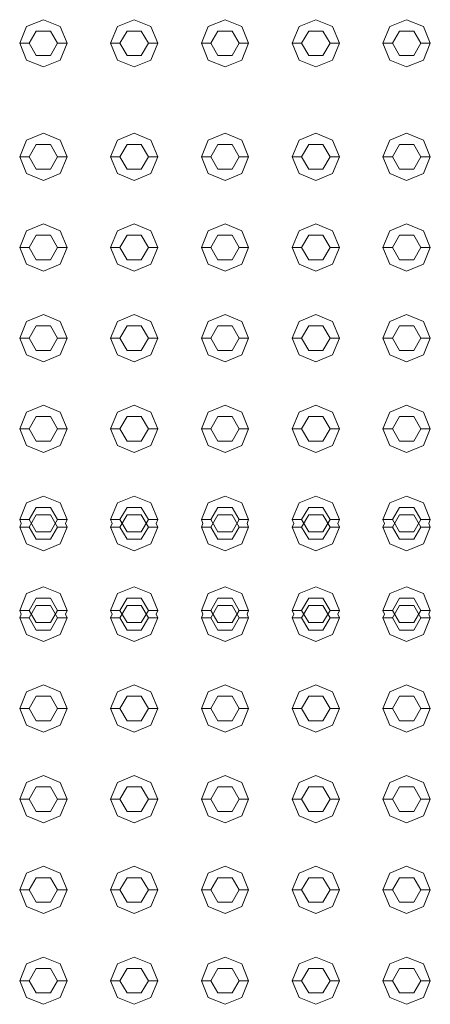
# Model space of a CAD drawing. Header units: millimetres. Extents: x -261 to 187, y -214 to 106.
# Tile 1032 of 1056: x -186.687 to -186.47, y 3.921 to 4.443. Entities that reach past the tile are written whole.
import ezdxf

# ---------------------------------------------------------------- set-up
doc = ezdxf.new("R2010")
doc.units = ezdxf.units.MM
doc.header["$LTSCALE"] = 0.005
doc.header["$MEASUREMENT"] = 0
doc.layers.add('IFC-Elemento construtivo genérico-Contorno', color=9, linetype='Continuous', lineweight=5)

msp = doc.modelspace()

# ---------------------------------------------------------------- linework, layer by layer
at = {"layer": 'IFC-Elemento construtivo genérico-Contorno', "lineweight": 5}
for p, q in [((-186.68337, 4.43904), (-186.67452, 4.44271)), ((-186.67452, 4.44271), (-186.66566, 4.43904)), ((-186.63528, 4.43904), (-186.62642, 4.44271)), ((-186.62642, 4.44271), (-186.61757, 4.43904)), ((-186.58719, 4.43904), (-186.57833, 4.44271)), ((-186.57833, 4.44271), (-186.56948, 4.43904)), ((-186.5391, 4.43904), (-186.53024, 4.44271)), ((-186.53024, 4.44271), (-186.52139, 4.43904)), ((-186.491, 4.43904), (-186.48215, 4.44271)), ((-186.48215, 4.44271), (-186.47329, 4.43904)), ((-186.68704, 4.43018), (-186.68337, 4.43904)), ((-186.68203, 4.43018), (-186.67827, 4.43669)), ((-186.67827, 4.43669), (-186.67076, 4.43669)), ((-186.67076, 4.43669), (-186.667, 4.43018)), ((-186.66566, 4.43904), (-186.66199, 4.43018)), ((-186.63895, 4.43018), (-186.63528, 4.43904)), ((-186.63394, 4.43018), (-186.63018, 4.43669)), ((-186.63018, 4.43669), (-186.62267, 4.43669)), ((-186.62267, 4.43669), (-186.61891, 4.43018)), ((-186.61757, 4.43904), (-186.6139, 4.43018)), ((-186.59086, 4.43018), (-186.58719, 4.43904)), ((-186.58585, 4.43018), (-186.58209, 4.43669)), ((-186.58209, 4.43669), (-186.57457, 4.43669)), ((-186.57457, 4.43669), (-186.57082, 4.43018)), ((-186.56948, 4.43904), (-186.56581, 4.43018)), ((-186.54277, 4.43018), (-186.5391, 4.43904)), ((-186.53776, 4.43018), (-186.534, 4.43669)), ((-186.534, 4.43669), (-186.52649, 4.43669)), ((-186.52649, 4.43669), (-186.52273, 4.43018)), ((-186.52139, 4.43904), (-186.51772, 4.43018)), ((-186.49467, 4.43018), (-186.491, 4.43904)), ((-186.48966, 4.43018), (-186.48591, 4.43669)), ((-186.48591, 4.43669), (-186.47839, 4.43669)), ((-186.47839, 4.43669), (-186.47464, 4.43018)), ((-186.47329, 4.43904), (-186.46963, 4.43018)), ((-186.68704, 4.43018), (-186.68203, 4.43018)), ((-186.68704, 4.43018), (-186.68337, 4.42133)), ((-186.68203, 4.43018), (-186.67827, 4.42368)), ((-186.67076, 4.42368), (-186.667, 4.43018)), ((-186.667, 4.43018), (-186.66199, 4.43018)), ((-186.66566, 4.42133), (-186.66199, 4.43018)), ((-186.63895, 4.43018), (-186.63394, 4.43018)), ((-186.63895, 4.43018), (-186.63528, 4.42133)), ((-186.63394, 4.43018), (-186.63018, 4.42368)), ((-186.62267, 4.42368), (-186.61891, 4.43018)), ((-186.61891, 4.43018), (-186.6139, 4.43018)), ((-186.61757, 4.42133), (-186.6139, 4.43018)), ((-186.59086, 4.43018), (-186.58585, 4.43018)), ((-186.59086, 4.43018), (-186.58719, 4.42133)), ((-186.58585, 4.43018), (-186.58209, 4.42368)), ((-186.57457, 4.42368), (-186.57082, 4.43018)), ((-186.57082, 4.43018), (-186.56581, 4.43018)), ((-186.56948, 4.42133), (-186.56581, 4.43018)), ((-186.54277, 4.43018), (-186.53776, 4.43018)), ((-186.54277, 4.43018), (-186.5391, 4.42133)), ((-186.53776, 4.43018), (-186.534, 4.42368)), ((-186.52649, 4.42368), (-186.52273, 4.43018)), ((-186.52273, 4.43018), (-186.51772, 4.43018)), ((-186.52139, 4.42133), (-186.51772, 4.43018)), ((-186.49467, 4.43018), (-186.48966, 4.43018)), ((-186.49467, 4.43018), (-186.491, 4.42133)), ((-186.48966, 4.43018), (-186.48591, 4.42368)), ((-186.47839, 4.42368), (-186.47464, 4.43018)), ((-186.47464, 4.43018), (-186.46963, 4.43018)), ((-186.47329, 4.42133), (-186.46963, 4.43018)), ((-186.68337, 4.42133), (-186.67452, 4.41766)), ((-186.67827, 4.42368), (-186.67076, 4.42368)), ((-186.67452, 4.41766), (-186.66566, 4.42133)), ((-186.63528, 4.42133), (-186.62642, 4.41766)), ((-186.63018, 4.42368), (-186.62267, 4.42368)), ((-186.62642, 4.41766), (-186.61757, 4.42133)), ((-186.58719, 4.42133), (-186.57833, 4.41766)), ((-186.58209, 4.42368), (-186.57457, 4.42368)), ((-186.57833, 4.41766), (-186.56948, 4.42133)), ((-186.5391, 4.42133), (-186.53024, 4.41766)), ((-186.534, 4.42368), (-186.52649, 4.42368)), ((-186.53024, 4.41766), (-186.52139, 4.42133)), ((-186.491, 4.42133), (-186.48215, 4.41766)), ((-186.48591, 4.42368), (-186.47839, 4.42368)), ((-186.48215, 4.41766), (-186.47329, 4.42133)), ((-186.68704, 4.37007), (-186.68337, 4.37892)), ((-186.68337, 4.37892), (-186.67452, 4.38259)), ((-186.67452, 4.38259), (-186.66566, 4.37892)), ((-186.66566, 4.37892), (-186.66199, 4.37007)), ((-186.63895, 4.37007), (-186.63528, 4.37892)), ((-186.63528, 4.37892), (-186.62642, 4.38259)), ((-186.62642, 4.38259), (-186.61757, 4.37892)), ((-186.61757, 4.37892), (-186.6139, 4.37007)), ((-186.59086, 4.37007), (-186.58719, 4.37892)), ((-186.58719, 4.37892), (-186.57833, 4.38259)), ((-186.57833, 4.38259), (-186.56948, 4.37892)), ((-186.56948, 4.37892), (-186.56581, 4.37007)), ((-186.54277, 4.37007), (-186.5391, 4.37892)), ((-186.5391, 4.37892), (-186.53024, 4.38259)), ((-186.53024, 4.38259), (-186.52139, 4.37892)), ((-186.52139, 4.37892), (-186.51772, 4.37007)), ((-186.49467, 4.37007), (-186.491, 4.37892)), ((-186.491, 4.37892), (-186.48215, 4.38259)), ((-186.48215, 4.38259), (-186.47329, 4.37892)), ((-186.47329, 4.37892), (-186.46963, 4.37007)), ((-186.68203, 4.37007), (-186.67827, 4.37658)), ((-186.67827, 4.37658), (-186.67076, 4.37658)), ((-186.67076, 4.37658), (-186.667, 4.37007)), ((-186.63394, 4.37007), (-186.63018, 4.37658)), ((-186.63018, 4.37658), (-186.62267, 4.37658)), ((-186.62267, 4.37658), (-186.61891, 4.37007)), ((-186.58585, 4.37007), (-186.58209, 4.37658)), ((-186.58209, 4.37658), (-186.57457, 4.37658)), ((-186.57457, 4.37658), (-186.57082, 4.37007)), ((-186.53776, 4.37007), (-186.534, 4.37658)), ((-186.534, 4.37658), (-186.52649, 4.37658)), ((-186.52649, 4.37658), (-186.52273, 4.37007)), ((-186.48966, 4.37007), (-186.48591, 4.37658)), ((-186.48591, 4.37658), (-186.47839, 4.37658)), ((-186.47839, 4.37658), (-186.47464, 4.37007)), ((-186.68704, 4.37007), (-186.68203, 4.37007)), ((-186.68704, 4.37007), (-186.68337, 4.36121)), ((-186.68203, 4.37007), (-186.67827, 4.36356)), ((-186.67076, 4.36356), (-186.667, 4.37007)), ((-186.667, 4.37007), (-186.66199, 4.37007)), ((-186.66566, 4.36121), (-186.66199, 4.37007)), ((-186.63895, 4.37007), (-186.63394, 4.37007)), ((-186.63895, 4.37007), (-186.63528, 4.36121)), ((-186.63394, 4.37007), (-186.63018, 4.36356)), ((-186.62267, 4.36356), (-186.61891, 4.37007)), ((-186.61891, 4.37007), (-186.6139, 4.37007)), ((-186.61757, 4.36121), (-186.6139, 4.37007)), ((-186.59086, 4.37007), (-186.58585, 4.37007)), ((-186.59086, 4.37007), (-186.58719, 4.36121)), ((-186.58585, 4.37007), (-186.58209, 4.36356)), ((-186.57457, 4.36356), (-186.57082, 4.37007)), ((-186.57082, 4.37007), (-186.56581, 4.37007)), ((-186.56948, 4.36121), (-186.56581, 4.37007)), ((-186.54277, 4.37007), (-186.53776, 4.37007)), ((-186.54277, 4.37007), (-186.5391, 4.36121)), ((-186.53776, 4.37007), (-186.534, 4.36356)), ((-186.52649, 4.36356), (-186.52273, 4.37007)), ((-186.52273, 4.37007), (-186.51772, 4.37007)), ((-186.52139, 4.36121), (-186.51772, 4.37007)), ((-186.49467, 4.37007), (-186.48966, 4.37007)), ((-186.49467, 4.37007), (-186.491, 4.36121)), ((-186.48966, 4.37007), (-186.48591, 4.36356)), ((-186.47839, 4.36356), (-186.47464, 4.37007)), ((-186.47464, 4.37007), (-186.46963, 4.37007)), ((-186.47329, 4.36121), (-186.46963, 4.37007)), ((-186.67827, 4.36356), (-186.67076, 4.36356)), ((-186.63018, 4.36356), (-186.62267, 4.36356)), ((-186.58209, 4.36356), (-186.57457, 4.36356)), ((-186.534, 4.36356), (-186.52649, 4.36356)), ((-186.48591, 4.36356), (-186.47839, 4.36356)), ((-186.68337, 4.36121), (-186.67452, 4.35755)), ((-186.67452, 4.35755), (-186.66566, 4.36121)), ((-186.63528, 4.36121), (-186.62642, 4.35755)), ((-186.62642, 4.35755), (-186.61757, 4.36121)), ((-186.58719, 4.36121), (-186.57833, 4.35755)), ((-186.57833, 4.35755), (-186.56948, 4.36121)), ((-186.5391, 4.36121), (-186.53024, 4.35755)), ((-186.53024, 4.35755), (-186.52139, 4.36121)), ((-186.491, 4.36121), (-186.48215, 4.35755)), ((-186.48215, 4.35755), (-186.47329, 4.36121)), ((-186.68337, 4.33083), (-186.67452, 4.3345)), ((-186.67452, 4.3345), (-186.66566, 4.33083)), ((-186.63528, 4.33083), (-186.62642, 4.3345)), ((-186.62642, 4.3345), (-186.61757, 4.33083)), ((-186.58719, 4.33083), (-186.57833, 4.3345)), ((-186.57833, 4.3345), (-186.56948, 4.33083)), ((-186.5391, 4.33083), (-186.53024, 4.3345)), ((-186.53024, 4.3345), (-186.52139, 4.33083)), ((-186.491, 4.33083), (-186.48215, 4.3345)), ((-186.48215, 4.3345), (-186.47329, 4.33083)), ((-186.68704, 4.32198), (-186.68337, 4.33083)), ((-186.68203, 4.32198), (-186.67827, 4.32849)), ((-186.67827, 4.32849), (-186.67076, 4.32849)), ((-186.67076, 4.32849), (-186.667, 4.32198)), ((-186.66566, 4.33083), (-186.66199, 4.32198)), ((-186.63895, 4.32198), (-186.63528, 4.33083)), ((-186.63394, 4.32198), (-186.63018, 4.32849)), ((-186.63018, 4.32849), (-186.62267, 4.32849)), ((-186.62267, 4.32849), (-186.61891, 4.32198)), ((-186.61757, 4.33083), (-186.6139, 4.32198)), ((-186.59086, 4.32198), (-186.58719, 4.33083)), ((-186.58585, 4.32198), (-186.58209, 4.32849)), ((-186.58209, 4.32849), (-186.57457, 4.32849)), ((-186.57457, 4.32849), (-186.57082, 4.32198)), ((-186.56948, 4.33083), (-186.56581, 4.32198)), ((-186.54277, 4.32198), (-186.5391, 4.33083)), ((-186.53776, 4.32198), (-186.534, 4.32849)), ((-186.534, 4.32849), (-186.52649, 4.32849)), ((-186.52649, 4.32849), (-186.52273, 4.32198)), ((-186.52139, 4.33083), (-186.51772, 4.32198)), ((-186.49467, 4.32198), (-186.491, 4.33083)), ((-186.48966, 4.32198), (-186.48591, 4.32849)), ((-186.48591, 4.32849), (-186.47839, 4.32849)), ((-186.47839, 4.32849), (-186.47464, 4.32198)), ((-186.47329, 4.33083), (-186.46963, 4.32198)), ((-186.68704, 4.32198), (-186.68203, 4.32198)), ((-186.68704, 4.32198), (-186.68337, 4.31312)), ((-186.68203, 4.32198), (-186.67827, 4.31547)), ((-186.67076, 4.31547), (-186.667, 4.32198)), ((-186.667, 4.32198), (-186.66199, 4.32198)), ((-186.66566, 4.31312), (-186.66199, 4.32198)), ((-186.63895, 4.32198), (-186.63394, 4.32198)), ((-186.63895, 4.32198), (-186.63528, 4.31312)), ((-186.63394, 4.32198), (-186.63018, 4.31547)), ((-186.62267, 4.31547), (-186.61891, 4.32198)), ((-186.61891, 4.32198), (-186.6139, 4.32198)), ((-186.61757, 4.31312), (-186.6139, 4.32198)), ((-186.59086, 4.32198), (-186.58585, 4.32198)), ((-186.59086, 4.32198), (-186.58719, 4.31312)), ((-186.58585, 4.32198), (-186.58209, 4.31547)), ((-186.57457, 4.31547), (-186.57082, 4.32198)), ((-186.57082, 4.32198), (-186.56581, 4.32198)), ((-186.56948, 4.31312), (-186.56581, 4.32198)), ((-186.54277, 4.32198), (-186.53776, 4.32198)), ((-186.54277, 4.32198), (-186.5391, 4.31312)), ((-186.53776, 4.32198), (-186.534, 4.31547)), ((-186.52649, 4.31547), (-186.52273, 4.32198)), ((-186.52273, 4.32198), (-186.51772, 4.32198)), ((-186.52139, 4.31312), (-186.51772, 4.32198)), ((-186.49467, 4.32198), (-186.48966, 4.32198)), ((-186.49467, 4.32198), (-186.491, 4.31312)), ((-186.48966, 4.32198), (-186.48591, 4.31547)), ((-186.47839, 4.31547), (-186.47464, 4.32198)), ((-186.47464, 4.32198), (-186.46963, 4.32198)), ((-186.47329, 4.31312), (-186.46963, 4.32198)), ((-186.68337, 4.31312), (-186.67452, 4.30946)), ((-186.67827, 4.31547), (-186.67076, 4.31547)), ((-186.67452, 4.30946), (-186.66566, 4.31312)), ((-186.63528, 4.31312), (-186.62642, 4.30946)), ((-186.63018, 4.31547), (-186.62267, 4.31547)), ((-186.62642, 4.30946), (-186.61757, 4.31312)), ((-186.58719, 4.31312), (-186.57833, 4.30946)), ((-186.58209, 4.31547), (-186.57457, 4.31547)), ((-186.57833, 4.30946), (-186.56948, 4.31312)), ((-186.5391, 4.31312), (-186.53024, 4.30946)), ((-186.534, 4.31547), (-186.52649, 4.31547)), ((-186.53024, 4.30946), (-186.52139, 4.31312)), ((-186.491, 4.31312), (-186.48215, 4.30946)), ((-186.48591, 4.31547), (-186.47839, 4.31547)), ((-186.48215, 4.30946), (-186.47329, 4.31312)), ((-186.68337, 4.28274), (-186.67452, 4.28641)), ((-186.67452, 4.28641), (-186.66566, 4.28274)), ((-186.63528, 4.28274), (-186.62642, 4.28641)), ((-186.62642, 4.28641), (-186.61757, 4.28274)), ((-186.58719, 4.28274), (-186.57833, 4.28641)), ((-186.57833, 4.28641), (-186.56948, 4.28274)), ((-186.5391, 4.28274), (-186.53024, 4.28641)), ((-186.53024, 4.28641), (-186.52139, 4.28274)), ((-186.491, 4.28274), (-186.48215, 4.28641)), ((-186.48215, 4.28641), (-186.47329, 4.28274)), ((-186.68704, 4.27388), (-186.68337, 4.28274)), ((-186.68203, 4.27388), (-186.67827, 4.28039)), ((-186.67827, 4.28039), (-186.67076, 4.28039)), ((-186.67076, 4.28039), (-186.667, 4.27388)), ((-186.66566, 4.28274), (-186.66199, 4.27388)), ((-186.63895, 4.27388), (-186.63528, 4.28274)), ((-186.63394, 4.27388), (-186.63018, 4.28039)), ((-186.63018, 4.28039), (-186.62267, 4.28039)), ((-186.62267, 4.28039), (-186.61891, 4.27388)), ((-186.61757, 4.28274), (-186.6139, 4.27388)), ((-186.59086, 4.27388), (-186.58719, 4.28274)), ((-186.58585, 4.27388), (-186.58209, 4.28039)), ((-186.58209, 4.28039), (-186.57457, 4.28039)), ((-186.57457, 4.28039), (-186.57082, 4.27388)), ((-186.56948, 4.28274), (-186.56581, 4.27388)), ((-186.54277, 4.27388), (-186.5391, 4.28274)), ((-186.53776, 4.27388), (-186.534, 4.28039)), ((-186.534, 4.28039), (-186.52649, 4.28039)), ((-186.52649, 4.28039), (-186.52273, 4.27388)), ((-186.52139, 4.28274), (-186.51772, 4.27388)), ((-186.49467, 4.27388), (-186.491, 4.28274)), ((-186.48966, 4.27388), (-186.48591, 4.28039)), ((-186.48591, 4.28039), (-186.47839, 4.28039)), ((-186.47839, 4.28039), (-186.47464, 4.27388)), ((-186.47329, 4.28274), (-186.46963, 4.27388)), ((-186.68704, 4.27388), (-186.68203, 4.27388)), ((-186.68704, 4.27388), (-186.68337, 4.26503)), ((-186.68203, 4.27388), (-186.67827, 4.26738)), ((-186.67076, 4.26738), (-186.667, 4.27388)), ((-186.667, 4.27388), (-186.66199, 4.27388)), ((-186.66566, 4.26503), (-186.66199, 4.27388)), ((-186.63895, 4.27388), (-186.63394, 4.27388)), ((-186.63895, 4.27388), (-186.63528, 4.26503)), ((-186.63394, 4.27388), (-186.63018, 4.26738)), ((-186.62267, 4.26738), (-186.61891, 4.27388)), ((-186.61891, 4.27388), (-186.6139, 4.27388)), ((-186.61757, 4.26503), (-186.6139, 4.27388)), ((-186.59086, 4.27388), (-186.58585, 4.27388)), ((-186.59086, 4.27388), (-186.58719, 4.26503)), ((-186.58585, 4.27388), (-186.58209, 4.26738)), ((-186.57457, 4.26738), (-186.57082, 4.27388)), ((-186.57082, 4.27388), (-186.56581, 4.27388)), ((-186.56948, 4.26503), (-186.56581, 4.27388)), ((-186.54277, 4.27388), (-186.53776, 4.27388)), ((-186.54277, 4.27388), (-186.5391, 4.26503)), ((-186.53776, 4.27388), (-186.534, 4.26738)), ((-186.52649, 4.26738), (-186.52273, 4.27388)), ((-186.52273, 4.27388), (-186.51772, 4.27388)), ((-186.52139, 4.26503), (-186.51772, 4.27388)), ((-186.49467, 4.27388), (-186.48966, 4.27388)), ((-186.49467, 4.27388), (-186.491, 4.26503)), ((-186.48966, 4.27388), (-186.48591, 4.26738)), ((-186.47839, 4.26738), (-186.47464, 4.27388)), ((-186.47464, 4.27388), (-186.46963, 4.27388)), ((-186.47329, 4.26503), (-186.46963, 4.27388)), ((-186.68337, 4.26503), (-186.67452, 4.26136)), ((-186.67827, 4.26738), (-186.67076, 4.26738)), ((-186.67452, 4.26136), (-186.66566, 4.26503)), ((-186.63528, 4.26503), (-186.62642, 4.26136)), ((-186.63018, 4.26738), (-186.62267, 4.26738)), ((-186.62642, 4.26136), (-186.61757, 4.26503)), ((-186.58719, 4.26503), (-186.57833, 4.26136)), ((-186.58209, 4.26738), (-186.57457, 4.26738)), ((-186.57833, 4.26136), (-186.56948, 4.26503)), ((-186.5391, 4.26503), (-186.53024, 4.26136)), ((-186.534, 4.26738), (-186.52649, 4.26738)), ((-186.53024, 4.26136), (-186.52139, 4.26503)), ((-186.491, 4.26503), (-186.48215, 4.26136)), ((-186.48591, 4.26738), (-186.47839, 4.26738)), ((-186.48215, 4.26136), (-186.47329, 4.26503)), ((-186.68337, 4.23465), (-186.67452, 4.23832)), ((-186.67452, 4.23832), (-186.66566, 4.23465)), ((-186.63528, 4.23465), (-186.62642, 4.23832)), ((-186.62642, 4.23832), (-186.61757, 4.23465)), ((-186.58719, 4.23465), (-186.57833, 4.23832)), ((-186.57833, 4.23832), (-186.56948, 4.23465)), ((-186.5391, 4.23465), (-186.53024, 4.23832)), ((-186.53024, 4.23832), (-186.52139, 4.23465)), ((-186.491, 4.23465), (-186.48215, 4.23832)), ((-186.48215, 4.23832), (-186.47329, 4.23465)), ((-186.68704, 4.2258), (-186.68337, 4.23465)), ((-186.66566, 4.23465), (-186.66199, 4.2258)), ((-186.63895, 4.2258), (-186.63528, 4.23465)), ((-186.61757, 4.23465), (-186.6139, 4.2258)), ((-186.59086, 4.2258), (-186.58719, 4.23465)), ((-186.56948, 4.23465), (-186.56581, 4.2258)), ((-186.54277, 4.2258), (-186.5391, 4.23465)), ((-186.52139, 4.23465), (-186.51772, 4.2258)), ((-186.49467, 4.2258), (-186.491, 4.23465)), ((-186.47329, 4.23465), (-186.46963, 4.2258)), ((-186.68203, 4.2258), (-186.67827, 4.2323)), ((-186.67827, 4.2323), (-186.67076, 4.2323)), ((-186.67076, 4.2323), (-186.667, 4.2258)), ((-186.63394, 4.2258), (-186.63018, 4.2323)), ((-186.63018, 4.2323), (-186.62267, 4.2323)), ((-186.62267, 4.2323), (-186.61891, 4.2258)), ((-186.58585, 4.2258), (-186.58209, 4.2323)), ((-186.58209, 4.2323), (-186.57457, 4.2323)), ((-186.57457, 4.2323), (-186.57082, 4.2258)), ((-186.53776, 4.2258), (-186.534, 4.2323)), ((-186.534, 4.2323), (-186.52649, 4.2323)), ((-186.52649, 4.2323), (-186.52273, 4.2258)), ((-186.48966, 4.2258), (-186.48591, 4.2323)), ((-186.48591, 4.2323), (-186.47839, 4.2323)), ((-186.47839, 4.2323), (-186.47464, 4.2258)), ((-186.68704, 4.2258), (-186.68203, 4.2258)), ((-186.68704, 4.2258), (-186.68337, 4.21694)), ((-186.68203, 4.2258), (-186.67827, 4.21929)), ((-186.67076, 4.21929), (-186.667, 4.2258)), ((-186.667, 4.2258), (-186.66199, 4.2258)), ((-186.66566, 4.21694), (-186.66199, 4.2258)), ((-186.63895, 4.2258), (-186.63394, 4.2258)), ((-186.63895, 4.2258), (-186.63528, 4.21694)), ((-186.63394, 4.2258), (-186.63018, 4.21929)), ((-186.62267, 4.21929), (-186.61891, 4.2258)), ((-186.61891, 4.2258), (-186.6139, 4.2258)), ((-186.61757, 4.21694), (-186.6139, 4.2258)), ((-186.59086, 4.2258), (-186.58585, 4.2258)), ((-186.59086, 4.2258), (-186.58719, 4.21694)), ((-186.58585, 4.2258), (-186.58209, 4.21929)), ((-186.57457, 4.21929), (-186.57082, 4.2258)), ((-186.57082, 4.2258), (-186.56581, 4.2258)), ((-186.56948, 4.21694), (-186.56581, 4.2258)), ((-186.54277, 4.2258), (-186.53776, 4.2258)), ((-186.54277, 4.2258), (-186.5391, 4.21694)), ((-186.53776, 4.2258), (-186.534, 4.21929)), ((-186.52649, 4.21929), (-186.52273, 4.2258)), ((-186.52273, 4.2258), (-186.51772, 4.2258)), ((-186.52139, 4.21694), (-186.51772, 4.2258)), ((-186.49467, 4.2258), (-186.48966, 4.2258)), ((-186.49467, 4.2258), (-186.491, 4.21694)), ((-186.48966, 4.2258), (-186.48591, 4.21929)), ((-186.47839, 4.21929), (-186.47464, 4.2258)), ((-186.47464, 4.2258), (-186.46963, 4.2258)), ((-186.47329, 4.21694), (-186.46963, 4.2258)), ((-186.67827, 4.21929), (-186.67076, 4.21929)), ((-186.63018, 4.21929), (-186.62267, 4.21929)), ((-186.58209, 4.21929), (-186.57457, 4.21929)), ((-186.534, 4.21929), (-186.52649, 4.21929)), ((-186.48591, 4.21929), (-186.47839, 4.21929)), ((-186.68337, 4.21694), (-186.67452, 4.21327)), ((-186.67452, 4.21327), (-186.66566, 4.21694)), ((-186.63528, 4.21694), (-186.62642, 4.21327)), ((-186.62642, 4.21327), (-186.61757, 4.21694)), ((-186.58719, 4.21694), (-186.57833, 4.21327)), ((-186.57833, 4.21327), (-186.56948, 4.21694)), ((-186.5391, 4.21694), (-186.53024, 4.21327)), ((-186.53024, 4.21327), (-186.52139, 4.21694)), ((-186.491, 4.21694), (-186.48215, 4.21327)), ((-186.48215, 4.21327), (-186.47329, 4.21694)), ((-186.68704, 4.1777), (-186.68337, 4.18656)), ((-186.68337, 4.18656), (-186.67452, 4.19022)), ((-186.67452, 4.19022), (-186.66566, 4.18656)), ((-186.66566, 4.18656), (-186.66199, 4.1777)), ((-186.63895, 4.1777), (-186.63528, 4.18656)), ((-186.63528, 4.18656), (-186.62642, 4.19022)), ((-186.62642, 4.19022), (-186.61757, 4.18656)), ((-186.61757, 4.18656), (-186.6139, 4.1777)), ((-186.59086, 4.1777), (-186.58719, 4.18656)), ((-186.58719, 4.18656), (-186.57833, 4.19022)), ((-186.57833, 4.19022), (-186.56948, 4.18656)), ((-186.56948, 4.18656), (-186.56581, 4.1777)), ((-186.54277, 4.1777), (-186.5391, 4.18656)), ((-186.5391, 4.18656), (-186.53024, 4.19022)), ((-186.53024, 4.19022), (-186.52139, 4.18656)), ((-186.52139, 4.18656), (-186.51772, 4.1777)), ((-186.49467, 4.1777), (-186.491, 4.18656)), ((-186.491, 4.18656), (-186.48215, 4.19022)), ((-186.48215, 4.19022), (-186.47329, 4.18656)), ((-186.47329, 4.18656), (-186.46963, 4.1777)), ((-186.68203, 4.1777), (-186.67827, 4.18421)), ((-186.67827, 4.18421), (-186.67076, 4.18421)), ((-186.67076, 4.18421), (-186.667, 4.1777)), ((-186.63394, 4.1777), (-186.63018, 4.18421)), ((-186.63018, 4.18421), (-186.62267, 4.18421)), ((-186.62267, 4.18421), (-186.61891, 4.1777)), ((-186.58585, 4.1777), (-186.58209, 4.18421)), ((-186.58209, 4.18421), (-186.57457, 4.18421)), ((-186.57457, 4.18421), (-186.57082, 4.1777)), ((-186.53776, 4.1777), (-186.534, 4.18421)), ((-186.534, 4.18421), (-186.52649, 4.18421)), ((-186.52649, 4.18421), (-186.52273, 4.1777)), ((-186.48966, 4.1777), (-186.48591, 4.18421)), ((-186.48591, 4.18421), (-186.47839, 4.18421)), ((-186.47839, 4.18421), (-186.47464, 4.1777)), ((-186.68704, 4.1777), (-186.68203, 4.1777)), ((-186.68704, 4.1777), (-186.68623, 4.17574)), ((-186.68704, 4.17378), (-186.68623, 4.17574)), ((-186.68203, 4.17378), (-186.67827, 4.18029)), ((-186.68203, 4.1777), (-186.67827, 4.17119)), ((-186.67827, 4.18029), (-186.67076, 4.18029)), ((-186.67076, 4.18029), (-186.667, 4.17378)), ((-186.67076, 4.17119), (-186.667, 4.1777)), ((-186.667, 4.1777), (-186.66199, 4.1777)), ((-186.6628, 4.17574), (-186.66199, 4.1777)), ((-186.6628, 4.17574), (-186.66199, 4.17378)), ((-186.63895, 4.1777), (-186.63394, 4.1777)), ((-186.63895, 4.1777), (-186.63814, 4.17574)), ((-186.63895, 4.17378), (-186.63814, 4.17574)), ((-186.63394, 4.17378), (-186.63018, 4.18029)), ((-186.63394, 4.1777), (-186.63018, 4.17119)), ((-186.63018, 4.18029), (-186.62267, 4.18029)), ((-186.62267, 4.18029), (-186.61891, 4.17378)), ((-186.62267, 4.17119), (-186.61891, 4.1777)), ((-186.61891, 4.1777), (-186.6139, 4.1777)), ((-186.61471, 4.17574), (-186.6139, 4.1777)), ((-186.61471, 4.17574), (-186.6139, 4.17378)), ((-186.59086, 4.1777), (-186.58585, 4.1777)), ((-186.59086, 4.1777), (-186.59004, 4.17574)), ((-186.59086, 4.17378), (-186.59004, 4.17574)), ((-186.58585, 4.17378), (-186.58209, 4.18029)), ((-186.58585, 4.1777), (-186.58209, 4.17119)), ((-186.58209, 4.18029), (-186.57457, 4.18029)), ((-186.57457, 4.18029), (-186.57082, 4.17378)), ((-186.57457, 4.17119), (-186.57082, 4.1777)), ((-186.57082, 4.1777), (-186.56581, 4.1777)), ((-186.56662, 4.17574), (-186.56581, 4.1777)), ((-186.56662, 4.17574), (-186.56581, 4.17378)), ((-186.54277, 4.1777), (-186.53776, 4.1777)), ((-186.54277, 4.1777), (-186.54195, 4.17574)), ((-186.54277, 4.17378), (-186.54195, 4.17574)), ((-186.53776, 4.17378), (-186.534, 4.18029)), ((-186.53776, 4.1777), (-186.534, 4.17119)), ((-186.534, 4.18029), (-186.52649, 4.18029)), ((-186.52649, 4.18029), (-186.52273, 4.17378)), ((-186.52649, 4.17119), (-186.52273, 4.1777)), ((-186.52273, 4.1777), (-186.51772, 4.1777)), ((-186.51853, 4.17574), (-186.51772, 4.1777)), ((-186.51853, 4.17574), (-186.51772, 4.17378)), ((-186.49467, 4.1777), (-186.48966, 4.1777)), ((-186.49467, 4.1777), (-186.49386, 4.17574)), ((-186.49467, 4.17378), (-186.49386, 4.17574)), ((-186.48966, 4.17378), (-186.48591, 4.18029)), ((-186.48966, 4.1777), (-186.48591, 4.17119)), ((-186.48591, 4.18029), (-186.47839, 4.18029)), ((-186.47839, 4.18029), (-186.47464, 4.17378)), ((-186.47839, 4.17119), (-186.47464, 4.1777)), ((-186.47464, 4.1777), (-186.46963, 4.1777)), ((-186.47044, 4.17574), (-186.46963, 4.1777)), ((-186.47044, 4.17574), (-186.46963, 4.17378)), ((-186.68704, 4.17378), (-186.68203, 4.17378)), ((-186.68704, 4.17378), (-186.68337, 4.16492)), ((-186.68203, 4.17378), (-186.67827, 4.16727)), ((-186.67827, 4.17119), (-186.67076, 4.17119)), ((-186.67076, 4.16727), (-186.667, 4.17378)), ((-186.667, 4.17378), (-186.66199, 4.17378)), ((-186.66566, 4.16492), (-186.66199, 4.17378)), ((-186.63895, 4.17378), (-186.63394, 4.17378)), ((-186.63895, 4.17378), (-186.63528, 4.16492)), ((-186.63394, 4.17378), (-186.63018, 4.16727)), ((-186.63018, 4.17119), (-186.62267, 4.17119)), ((-186.62267, 4.16727), (-186.61891, 4.17378)), ((-186.61891, 4.17378), (-186.6139, 4.17378)), ((-186.61757, 4.16492), (-186.6139, 4.17378)), ((-186.59086, 4.17378), (-186.58585, 4.17378)), ((-186.59086, 4.17378), (-186.58719, 4.16492)), ((-186.58585, 4.17378), (-186.58209, 4.16727)), ((-186.58209, 4.17119), (-186.57457, 4.17119)), ((-186.57457, 4.16727), (-186.57082, 4.17378)), ((-186.57082, 4.17378), (-186.56581, 4.17378)), ((-186.56948, 4.16492), (-186.56581, 4.17378)), ((-186.54277, 4.17378), (-186.53776, 4.17378)), ((-186.54277, 4.17378), (-186.5391, 4.16492)), ((-186.53776, 4.17378), (-186.534, 4.16727)), ((-186.534, 4.17119), (-186.52649, 4.17119)), ((-186.52649, 4.16727), (-186.52273, 4.17378)), ((-186.52273, 4.17378), (-186.51772, 4.17378)), ((-186.52139, 4.16492), (-186.51772, 4.17378)), ((-186.49467, 4.17378), (-186.48966, 4.17378)), ((-186.49467, 4.17378), (-186.491, 4.16492)), ((-186.48966, 4.17378), (-186.48591, 4.16727)), ((-186.48591, 4.17119), (-186.47839, 4.17119)), ((-186.47839, 4.16727), (-186.47464, 4.17378)), ((-186.47464, 4.17378), (-186.46963, 4.17378)), ((-186.47329, 4.16492), (-186.46963, 4.17378)), ((-186.68337, 4.16492), (-186.67452, 4.16125)), ((-186.67827, 4.16727), (-186.67076, 4.16727)), ((-186.67452, 4.16125), (-186.66566, 4.16492)), ((-186.63528, 4.16492), (-186.62642, 4.16125)), ((-186.63018, 4.16727), (-186.62267, 4.16727)), ((-186.62642, 4.16125), (-186.61757, 4.16492)), ((-186.58719, 4.16492), (-186.57833, 4.16125)), ((-186.58209, 4.16727), (-186.57457, 4.16727)), ((-186.57833, 4.16125), (-186.56948, 4.16492)), ((-186.5391, 4.16492), (-186.53024, 4.16125)), ((-186.534, 4.16727), (-186.52649, 4.16727)), ((-186.53024, 4.16125), (-186.52139, 4.16492)), ((-186.491, 4.16492), (-186.48215, 4.16125)), ((-186.48591, 4.16727), (-186.47839, 4.16727)), ((-186.48215, 4.16125), (-186.47329, 4.16492)), ((-186.68337, 4.13847), (-186.67452, 4.14213)), ((-186.67452, 4.14213), (-186.66566, 4.13847)), ((-186.63528, 4.13847), (-186.62642, 4.14213)), ((-186.62642, 4.14213), (-186.61757, 4.13847)), ((-186.58719, 4.13847), (-186.57833, 4.14213)), ((-186.57833, 4.14213), (-186.56948, 4.13847)), ((-186.5391, 4.13847), (-186.53024, 4.14213)), ((-186.53024, 4.14213), (-186.52139, 4.13847)), ((-186.491, 4.13847), (-186.48215, 4.14213)), ((-186.48215, 4.14213), (-186.47329, 4.13847)), ((-186.68704, 4.12961), (-186.68337, 4.13847)), ((-186.68203, 4.12961), (-186.67827, 4.13612)), ((-186.67827, 4.13612), (-186.67076, 4.13612)), ((-186.67076, 4.13612), (-186.667, 4.12961)), ((-186.66566, 4.13847), (-186.66199, 4.12961)), ((-186.63895, 4.12961), (-186.63528, 4.13847)), ((-186.63394, 4.12961), (-186.63018, 4.13612)), ((-186.63018, 4.13612), (-186.62267, 4.13612)), ((-186.62267, 4.13612), (-186.61891, 4.12961)), ((-186.61757, 4.13847), (-186.6139, 4.12961)), ((-186.59086, 4.12961), (-186.58719, 4.13847)), ((-186.58585, 4.12961), (-186.58209, 4.13612)), ((-186.58209, 4.13612), (-186.57457, 4.13612)), ((-186.57457, 4.13612), (-186.57082, 4.12961)), ((-186.56948, 4.13847), (-186.56581, 4.12961)), ((-186.54277, 4.12961), (-186.5391, 4.13847)), ((-186.53776, 4.12961), (-186.534, 4.13612)), ((-186.534, 4.13612), (-186.52649, 4.13612)), ((-186.52649, 4.13612), (-186.52273, 4.12961)), ((-186.52139, 4.13847), (-186.51772, 4.12961)), ((-186.49467, 4.12961), (-186.491, 4.13847)), ((-186.48966, 4.12961), (-186.48591, 4.13612)), ((-186.48591, 4.13612), (-186.47839, 4.13612)), ((-186.47839, 4.13612), (-186.47464, 4.12961)), ((-186.47329, 4.13847), (-186.46963, 4.12961)), ((-186.68704, 4.12961), (-186.68203, 4.12961)), ((-186.68704, 4.12961), (-186.68623, 4.12765)), ((-186.68203, 4.12569), (-186.67827, 4.13219)), ((-186.68203, 4.12961), (-186.67827, 4.1231)), ((-186.67827, 4.13219), (-186.67076, 4.13219)), ((-186.67076, 4.13219), (-186.667, 4.12569)), ((-186.67076, 4.1231), (-186.667, 4.12961)), ((-186.667, 4.12961), (-186.66199, 4.12961)), ((-186.6628, 4.12765), (-186.66199, 4.12961)), ((-186.63895, 4.12961), (-186.63394, 4.12961)), ((-186.63895, 4.12961), (-186.63814, 4.12765)), ((-186.63394, 4.12569), (-186.63018, 4.13219)), ((-186.63394, 4.12961), (-186.63018, 4.1231)), ((-186.63018, 4.13219), (-186.62267, 4.13219)), ((-186.62267, 4.13219), (-186.61891, 4.12569)), ((-186.62267, 4.1231), (-186.61891, 4.12961)), ((-186.61891, 4.12961), (-186.6139, 4.12961)), ((-186.61471, 4.12765), (-186.6139, 4.12961)), ((-186.59086, 4.12961), (-186.58585, 4.12961)), ((-186.59086, 4.12961), (-186.59004, 4.12765)), ((-186.58585, 4.12569), (-186.58209, 4.13219)), ((-186.58585, 4.12961), (-186.58209, 4.1231)), ((-186.58209, 4.13219), (-186.57457, 4.13219)), ((-186.57457, 4.13219), (-186.57082, 4.12569)), ((-186.57457, 4.1231), (-186.57082, 4.12961)), ((-186.57082, 4.12961), (-186.56581, 4.12961)), ((-186.56662, 4.12765), (-186.56581, 4.12961)), ((-186.54277, 4.12961), (-186.53776, 4.12961)), ((-186.54277, 4.12961), (-186.54195, 4.12765)), ((-186.53776, 4.12569), (-186.534, 4.13219)), ((-186.53776, 4.12961), (-186.534, 4.1231)), ((-186.534, 4.13219), (-186.52649, 4.13219)), ((-186.52649, 4.13219), (-186.52273, 4.12569)), ((-186.52649, 4.1231), (-186.52273, 4.12961)), ((-186.52273, 4.12961), (-186.51772, 4.12961)), ((-186.51853, 4.12765), (-186.51772, 4.12961)), ((-186.49467, 4.12961), (-186.48966, 4.12961)), ((-186.49467, 4.12961), (-186.49386, 4.12765)), ((-186.48966, 4.12569), (-186.48591, 4.13219)), ((-186.48966, 4.12961), (-186.48591, 4.1231)), ((-186.48591, 4.13219), (-186.47839, 4.13219)), ((-186.47839, 4.13219), (-186.47464, 4.12569)), ((-186.47839, 4.1231), (-186.47464, 4.12961)), ((-186.47464, 4.12961), (-186.46963, 4.12961)), ((-186.47044, 4.12765), (-186.46963, 4.12961)), ((-186.68704, 4.12569), (-186.68623, 4.12765)), ((-186.68704, 4.12569), (-186.68203, 4.12569)), ((-186.68704, 4.12569), (-186.68337, 4.11683)), ((-186.68203, 4.12569), (-186.67827, 4.11918)), ((-186.67827, 4.1231), (-186.67076, 4.1231)), ((-186.67076, 4.11918), (-186.667, 4.12569)), ((-186.667, 4.12569), (-186.66199, 4.12569)), ((-186.66566, 4.11683), (-186.66199, 4.12569)), ((-186.6628, 4.12765), (-186.66199, 4.12569)), ((-186.63895, 4.12569), (-186.63814, 4.12765)), ((-186.63895, 4.12569), (-186.63394, 4.12569)), ((-186.63895, 4.12569), (-186.63528, 4.11683)), ((-186.63394, 4.12569), (-186.63018, 4.11918)), ((-186.63018, 4.1231), (-186.62267, 4.1231)), ((-186.62267, 4.11918), (-186.61891, 4.12569)), ((-186.61891, 4.12569), (-186.6139, 4.12569)), ((-186.61757, 4.11683), (-186.6139, 4.12569)), ((-186.61471, 4.12765), (-186.6139, 4.12569)), ((-186.59086, 4.12569), (-186.59004, 4.12765)), ((-186.59086, 4.12569), (-186.58585, 4.12569)), ((-186.59086, 4.12569), (-186.58719, 4.11683)), ((-186.58585, 4.12569), (-186.58209, 4.11918)), ((-186.58209, 4.1231), (-186.57457, 4.1231)), ((-186.57457, 4.11918), (-186.57082, 4.12569)), ((-186.57082, 4.12569), (-186.56581, 4.12569)), ((-186.56948, 4.11683), (-186.56581, 4.12569)), ((-186.56662, 4.12765), (-186.56581, 4.12569)), ((-186.54277, 4.12569), (-186.54195, 4.12765)), ((-186.54277, 4.12569), (-186.53776, 4.12569)), ((-186.54277, 4.12569), (-186.5391, 4.11683)), ((-186.53776, 4.12569), (-186.534, 4.11918)), ((-186.534, 4.1231), (-186.52649, 4.1231)), ((-186.52649, 4.11918), (-186.52273, 4.12569)), ((-186.52273, 4.12569), (-186.51772, 4.12569)), ((-186.52139, 4.11683), (-186.51772, 4.12569)), ((-186.51853, 4.12765), (-186.51772, 4.12569)), ((-186.49467, 4.12569), (-186.49386, 4.12765)), ((-186.49467, 4.12569), (-186.48966, 4.12569)), ((-186.49467, 4.12569), (-186.491, 4.11683)), ((-186.48966, 4.12569), (-186.48591, 4.11918)), ((-186.48591, 4.1231), (-186.47839, 4.1231)), ((-186.47839, 4.11918), (-186.47464, 4.12569)), ((-186.47464, 4.12569), (-186.46963, 4.12569)), ((-186.47329, 4.11683), (-186.46963, 4.12569)), ((-186.47044, 4.12765), (-186.46963, 4.12569)), ((-186.67827, 4.11918), (-186.67076, 4.11918)), ((-186.63018, 4.11918), (-186.62267, 4.11918)), ((-186.58209, 4.11918), (-186.57457, 4.11918)), ((-186.534, 4.11918), (-186.52649, 4.11918)), ((-186.48591, 4.11918), (-186.47839, 4.11918)), ((-186.68337, 4.11683), (-186.67452, 4.11316)), ((-186.67452, 4.11316), (-186.66566, 4.11683)), ((-186.63528, 4.11683), (-186.62642, 4.11316)), ((-186.62642, 4.11316), (-186.61757, 4.11683)), ((-186.58719, 4.11683), (-186.57833, 4.11316)), ((-186.57833, 4.11316), (-186.56948, 4.11683)), ((-186.5391, 4.11683), (-186.53024, 4.11316)), ((-186.53024, 4.11316), (-186.52139, 4.11683)), ((-186.491, 4.11683), (-186.48215, 4.11316)), ((-186.48215, 4.11316), (-186.47329, 4.11683)), ((-186.68337, 4.08645), (-186.67452, 4.09012)), ((-186.67452, 4.09012), (-186.66566, 4.08645)), ((-186.63528, 4.08645), (-186.62642, 4.09012)), ((-186.62642, 4.09012), (-186.61757, 4.08645)), ((-186.58719, 4.08645), (-186.57833, 4.09012)), ((-186.57833, 4.09012), (-186.56948, 4.08645)), ((-186.5391, 4.08645), (-186.53024, 4.09012)), ((-186.53024, 4.09012), (-186.52139, 4.08645)), ((-186.491, 4.08645), (-186.48215, 4.09012)), ((-186.48215, 4.09012), (-186.47329, 4.08645)), ((-186.68704, 4.0776), (-186.68337, 4.08645)), ((-186.68203, 4.0776), (-186.67827, 4.0841)), ((-186.67827, 4.0841), (-186.67076, 4.0841)), ((-186.67076, 4.0841), (-186.667, 4.0776)), ((-186.66566, 4.08645), (-186.66199, 4.0776)), ((-186.63895, 4.0776), (-186.63528, 4.08645)), ((-186.63394, 4.0776), (-186.63018, 4.0841)), ((-186.63018, 4.0841), (-186.62267, 4.0841)), ((-186.62267, 4.0841), (-186.61891, 4.0776)), ((-186.61757, 4.08645), (-186.6139, 4.0776)), ((-186.59086, 4.0776), (-186.58719, 4.08645)), ((-186.58585, 4.0776), (-186.58209, 4.0841)), ((-186.58209, 4.0841), (-186.57457, 4.0841)), ((-186.57457, 4.0841), (-186.57082, 4.0776)), ((-186.56948, 4.08645), (-186.56581, 4.0776)), ((-186.54277, 4.0776), (-186.5391, 4.08645)), ((-186.53776, 4.0776), (-186.534, 4.0841)), ((-186.534, 4.0841), (-186.52649, 4.0841)), ((-186.52649, 4.0841), (-186.52273, 4.0776)), ((-186.52139, 4.08645), (-186.51772, 4.0776)), ((-186.49467, 4.0776), (-186.491, 4.08645)), ((-186.48966, 4.0776), (-186.48591, 4.0841)), ((-186.48591, 4.0841), (-186.47839, 4.0841)), ((-186.47839, 4.0841), (-186.47464, 4.0776)), ((-186.47329, 4.08645), (-186.46963, 4.0776)), ((-186.68704, 4.0776), (-186.68203, 4.0776)), ((-186.68704, 4.0776), (-186.68337, 4.06874)), ((-186.68203, 4.0776), (-186.67827, 4.07109)), ((-186.67076, 4.07109), (-186.667, 4.0776)), ((-186.667, 4.0776), (-186.66199, 4.0776)), ((-186.66566, 4.06874), (-186.66199, 4.0776)), ((-186.63895, 4.0776), (-186.63394, 4.0776)), ((-186.63895, 4.0776), (-186.63528, 4.06874)), ((-186.63394, 4.0776), (-186.63018, 4.07109)), ((-186.62267, 4.07109), (-186.61891, 4.0776)), ((-186.61891, 4.0776), (-186.6139, 4.0776)), ((-186.61757, 4.06874), (-186.6139, 4.0776)), ((-186.59086, 4.0776), (-186.58585, 4.0776)), ((-186.59086, 4.0776), (-186.58719, 4.06874)), ((-186.58585, 4.0776), (-186.58209, 4.07109)), ((-186.57457, 4.07109), (-186.57082, 4.0776)), ((-186.57082, 4.0776), (-186.56581, 4.0776)), ((-186.56948, 4.06874), (-186.56581, 4.0776)), ((-186.54277, 4.0776), (-186.53776, 4.0776)), ((-186.54277, 4.0776), (-186.5391, 4.06874)), ((-186.53776, 4.0776), (-186.534, 4.07109)), ((-186.52649, 4.07109), (-186.52273, 4.0776)), ((-186.52273, 4.0776), (-186.51772, 4.0776)), ((-186.52139, 4.06874), (-186.51772, 4.0776)), ((-186.49467, 4.0776), (-186.48966, 4.0776)), ((-186.49467, 4.0776), (-186.491, 4.06874)), ((-186.48966, 4.0776), (-186.48591, 4.07109)), ((-186.47839, 4.07109), (-186.47464, 4.0776)), ((-186.47464, 4.0776), (-186.46963, 4.0776)), ((-186.47329, 4.06874), (-186.46963, 4.0776)), ((-186.67827, 4.07109), (-186.67076, 4.07109)), ((-186.63018, 4.07109), (-186.62267, 4.07109)), ((-186.58209, 4.07109), (-186.57457, 4.07109)), ((-186.534, 4.07109), (-186.52649, 4.07109)), ((-186.48591, 4.07109), (-186.47839, 4.07109)), ((-186.68337, 4.06874), (-186.67452, 4.06507)), ((-186.67452, 4.06507), (-186.66566, 4.06874)), ((-186.63528, 4.06874), (-186.62642, 4.06507)), ((-186.62642, 4.06507), (-186.61757, 4.06874)), ((-186.58719, 4.06874), (-186.57833, 4.06507)), ((-186.57833, 4.06507), (-186.56948, 4.06874)), ((-186.5391, 4.06874), (-186.53024, 4.06507)), ((-186.53024, 4.06507), (-186.52139, 4.06874)), ((-186.491, 4.06874), (-186.48215, 4.06507)), ((-186.48215, 4.06507), (-186.47329, 4.06874)), ((-186.68337, 4.03836), (-186.67452, 4.04203)), ((-186.67452, 4.04203), (-186.66566, 4.03836)), ((-186.63528, 4.03836), (-186.62642, 4.04203)), ((-186.62642, 4.04203), (-186.61757, 4.03836)), ((-186.58719, 4.03836), (-186.57833, 4.04203)), ((-186.57833, 4.04203), (-186.56948, 4.03836)), ((-186.5391, 4.03836), (-186.53024, 4.04203)), ((-186.53024, 4.04203), (-186.52139, 4.03836)), ((-186.491, 4.03836), (-186.48215, 4.04203)), ((-186.48215, 4.04203), (-186.47329, 4.03836)), ((-186.68704, 4.0295), (-186.68337, 4.03836)), ((-186.68203, 4.0295), (-186.67827, 4.03601)), ((-186.67827, 4.03601), (-186.67076, 4.03601)), ((-186.67076, 4.03601), (-186.667, 4.0295)), ((-186.66566, 4.03836), (-186.66199, 4.0295)), ((-186.63895, 4.0295), (-186.63528, 4.03836)), ((-186.63394, 4.0295), (-186.63018, 4.03601)), ((-186.63018, 4.03601), (-186.62267, 4.03601)), ((-186.62267, 4.03601), (-186.61891, 4.0295)), ((-186.61757, 4.03836), (-186.6139, 4.0295)), ((-186.59086, 4.0295), (-186.58719, 4.03836)), ((-186.58585, 4.0295), (-186.58209, 4.03601)), ((-186.58209, 4.03601), (-186.57457, 4.03601)), ((-186.57457, 4.03601), (-186.57082, 4.0295)), ((-186.56948, 4.03836), (-186.56581, 4.0295)), ((-186.54277, 4.0295), (-186.5391, 4.03836)), ((-186.53776, 4.0295), (-186.534, 4.03601)), ((-186.534, 4.03601), (-186.52649, 4.03601)), ((-186.52649, 4.03601), (-186.52273, 4.0295)), ((-186.52139, 4.03836), (-186.51772, 4.0295)), ((-186.49467, 4.0295), (-186.491, 4.03836)), ((-186.48966, 4.0295), (-186.48591, 4.03601)), ((-186.48591, 4.03601), (-186.47839, 4.03601)), ((-186.47839, 4.03601), (-186.47464, 4.0295)), ((-186.47329, 4.03836), (-186.46963, 4.0295)), ((-186.68704, 4.0295), (-186.68203, 4.0295)), ((-186.68704, 4.0295), (-186.68337, 4.02065)), ((-186.68203, 4.0295), (-186.67827, 4.023)), ((-186.67076, 4.023), (-186.667, 4.0295)), ((-186.667, 4.0295), (-186.66199, 4.0295)), ((-186.66566, 4.02065), (-186.66199, 4.0295)), ((-186.63895, 4.0295), (-186.63394, 4.0295)), ((-186.63895, 4.0295), (-186.63528, 4.02065)), ((-186.63394, 4.0295), (-186.63018, 4.023)), ((-186.62267, 4.023), (-186.61891, 4.0295)), ((-186.61891, 4.0295), (-186.6139, 4.0295)), ((-186.61757, 4.02065), (-186.6139, 4.0295)), ((-186.59086, 4.0295), (-186.58585, 4.0295)), ((-186.59086, 4.0295), (-186.58719, 4.02065)), ((-186.58585, 4.0295), (-186.58209, 4.023)), ((-186.57457, 4.023), (-186.57082, 4.0295)), ((-186.57082, 4.0295), (-186.56581, 4.0295)), ((-186.56948, 4.02065), (-186.56581, 4.0295)), ((-186.54277, 4.0295), (-186.53776, 4.0295)), ((-186.54277, 4.0295), (-186.5391, 4.02065)), ((-186.53776, 4.0295), (-186.534, 4.023)), ((-186.52649, 4.023), (-186.52273, 4.0295)), ((-186.52273, 4.0295), (-186.51772, 4.0295)), ((-186.52139, 4.02065), (-186.51772, 4.0295)), ((-186.49467, 4.0295), (-186.48966, 4.0295)), ((-186.49467, 4.0295), (-186.491, 4.02065)), ((-186.48966, 4.0295), (-186.48591, 4.023)), ((-186.47839, 4.023), (-186.47464, 4.0295)), ((-186.47464, 4.0295), (-186.46963, 4.0295)), ((-186.47329, 4.02065), (-186.46963, 4.0295)), ((-186.68337, 4.02065), (-186.67452, 4.01698)), ((-186.67827, 4.023), (-186.67076, 4.023)), ((-186.67452, 4.01698), (-186.66566, 4.02065)), ((-186.63528, 4.02065), (-186.62642, 4.01698)), ((-186.63018, 4.023), (-186.62267, 4.023)), ((-186.62642, 4.01698), (-186.61757, 4.02065)), ((-186.58719, 4.02065), (-186.57833, 4.01698)), ((-186.58209, 4.023), (-186.57457, 4.023)), ((-186.57833, 4.01698), (-186.56948, 4.02065)), ((-186.5391, 4.02065), (-186.53024, 4.01698)), ((-186.534, 4.023), (-186.52649, 4.023)), ((-186.53024, 4.01698), (-186.52139, 4.02065)), ((-186.491, 4.02065), (-186.48215, 4.01698)), ((-186.48591, 4.023), (-186.47839, 4.023)), ((-186.48215, 4.01698), (-186.47329, 4.02065)), ((-186.68337, 3.99027), (-186.67452, 3.99394)), ((-186.67452, 3.99394), (-186.66566, 3.99027)), ((-186.63528, 3.99027), (-186.62642, 3.99394)), ((-186.62642, 3.99394), (-186.61757, 3.99027)), ((-186.58719, 3.99027), (-186.57833, 3.99394)), ((-186.57833, 3.99394), (-186.56948, 3.99027)), ((-186.5391, 3.99027), (-186.53024, 3.99394)), ((-186.53024, 3.99394), (-186.52139, 3.99027)), ((-186.491, 3.99027), (-186.48215, 3.99394)), ((-186.48215, 3.99394), (-186.47329, 3.99027)), ((-186.68704, 3.98141), (-186.68337, 3.99027)), ((-186.68203, 3.98141), (-186.67827, 3.98792)), ((-186.67827, 3.98792), (-186.67076, 3.98792)), ((-186.67076, 3.98792), (-186.667, 3.98141)), ((-186.66566, 3.99027), (-186.66199, 3.98141)), ((-186.63895, 3.98141), (-186.63528, 3.99027)), ((-186.63394, 3.98141), (-186.63018, 3.98792)), ((-186.63018, 3.98792), (-186.62267, 3.98792)), ((-186.62267, 3.98792), (-186.61891, 3.98141)), ((-186.61757, 3.99027), (-186.6139, 3.98141)), ((-186.59086, 3.98141), (-186.58719, 3.99027)), ((-186.58585, 3.98141), (-186.58209, 3.98792)), ((-186.58209, 3.98792), (-186.57457, 3.98792)), ((-186.57457, 3.98792), (-186.57082, 3.98141)), ((-186.56948, 3.99027), (-186.56581, 3.98141)), ((-186.54277, 3.98141), (-186.5391, 3.99027)), ((-186.53776, 3.98141), (-186.534, 3.98792)), ((-186.534, 3.98792), (-186.52649, 3.98792)), ((-186.52649, 3.98792), (-186.52273, 3.98141)), ((-186.52139, 3.99027), (-186.51772, 3.98141)), ((-186.49467, 3.98141), (-186.491, 3.99027)), ((-186.48966, 3.98141), (-186.48591, 3.98792)), ((-186.48591, 3.98792), (-186.47839, 3.98792)), ((-186.47839, 3.98792), (-186.47464, 3.98141)), ((-186.47329, 3.99027), (-186.46963, 3.98141)), ((-186.68704, 3.98141), (-186.68203, 3.98141)), ((-186.68704, 3.98141), (-186.68337, 3.97256)), ((-186.68203, 3.98141), (-186.67827, 3.97491)), ((-186.67076, 3.97491), (-186.667, 3.98141)), ((-186.667, 3.98141), (-186.66199, 3.98141)), ((-186.66566, 3.97256), (-186.66199, 3.98141)), ((-186.63895, 3.98141), (-186.63394, 3.98141)), ((-186.63895, 3.98141), (-186.63528, 3.97256)), ((-186.63394, 3.98141), (-186.63018, 3.97491)), ((-186.62267, 3.97491), (-186.61891, 3.98141)), ((-186.61891, 3.98141), (-186.6139, 3.98141)), ((-186.61757, 3.97256), (-186.6139, 3.98141)), ((-186.59086, 3.98141), (-186.58585, 3.98141)), ((-186.59086, 3.98141), (-186.58719, 3.97256)), ((-186.58585, 3.98141), (-186.58209, 3.97491)), ((-186.57457, 3.97491), (-186.57082, 3.98141)), ((-186.57082, 3.98141), (-186.56581, 3.98141)), ((-186.56948, 3.97256), (-186.56581, 3.98141)), ((-186.54277, 3.98141), (-186.53776, 3.98141)), ((-186.54277, 3.98141), (-186.5391, 3.97256)), ((-186.53776, 3.98141), (-186.534, 3.97491)), ((-186.52649, 3.97491), (-186.52273, 3.98141)), ((-186.52273, 3.98141), (-186.51772, 3.98141)), ((-186.52139, 3.97256), (-186.51772, 3.98141)), ((-186.49467, 3.98141), (-186.48966, 3.98141)), ((-186.49467, 3.98141), (-186.491, 3.97256)), ((-186.48966, 3.98141), (-186.48591, 3.97491)), ((-186.47839, 3.97491), (-186.47464, 3.98141)), ((-186.47464, 3.98141), (-186.46963, 3.98141)), ((-186.47329, 3.97256), (-186.46963, 3.98141)), ((-186.68337, 3.97256), (-186.67452, 3.96889)), ((-186.67827, 3.97491), (-186.67076, 3.97491)), ((-186.67452, 3.96889), (-186.66566, 3.97256)), ((-186.63528, 3.97256), (-186.62642, 3.96889)), ((-186.63018, 3.97491), (-186.62267, 3.97491)), ((-186.62642, 3.96889), (-186.61757, 3.97256)), ((-186.58719, 3.97256), (-186.57833, 3.96889)), ((-186.58209, 3.97491), (-186.57457, 3.97491)), ((-186.57833, 3.96889), (-186.56948, 3.97256)), ((-186.5391, 3.97256), (-186.53024, 3.96889)), ((-186.534, 3.97491), (-186.52649, 3.97491)), ((-186.53024, 3.96889), (-186.52139, 3.97256)), ((-186.491, 3.97256), (-186.48215, 3.96889)), ((-186.48591, 3.97491), (-186.47839, 3.97491)), ((-186.48215, 3.96889), (-186.47329, 3.97256)), ((-186.68337, 3.94218), (-186.67452, 3.94584)), ((-186.67452, 3.94584), (-186.66566, 3.94218)), ((-186.63528, 3.94218), (-186.62642, 3.94584)), ((-186.62642, 3.94584), (-186.61757, 3.94218)), ((-186.58719, 3.94218), (-186.57833, 3.94584)), ((-186.57833, 3.94584), (-186.56948, 3.94218)), ((-186.5391, 3.94218), (-186.53024, 3.94584)), ((-186.53024, 3.94584), (-186.52139, 3.94218)), ((-186.491, 3.94218), (-186.48215, 3.94584)), ((-186.48215, 3.94584), (-186.47329, 3.94218)), ((-186.68704, 3.93332), (-186.68337, 3.94218)), ((-186.66566, 3.94218), (-186.66199, 3.93332)), ((-186.63895, 3.93332), (-186.63528, 3.94218)), ((-186.61757, 3.94218), (-186.6139, 3.93332)), ((-186.59086, 3.93332), (-186.58719, 3.94218)), ((-186.56948, 3.94218), (-186.56581, 3.93332)), ((-186.54277, 3.93332), (-186.5391, 3.94218)), ((-186.52139, 3.94218), (-186.51772, 3.93332)), ((-186.49467, 3.93332), (-186.491, 3.94218)), ((-186.47329, 3.94218), (-186.46963, 3.93332)), ((-186.68203, 3.93332), (-186.67827, 3.93983)), ((-186.67827, 3.93983), (-186.67076, 3.93983)), ((-186.67076, 3.93983), (-186.667, 3.93332)), ((-186.63394, 3.93332), (-186.63018, 3.93983)), ((-186.63018, 3.93983), (-186.62267, 3.93983)), ((-186.62267, 3.93983), (-186.61891, 3.93332)), ((-186.58585, 3.93332), (-186.58209, 3.93983)), ((-186.58209, 3.93983), (-186.57457, 3.93983)), ((-186.57457, 3.93983), (-186.57082, 3.93332)), ((-186.53776, 3.93332), (-186.534, 3.93983)), ((-186.534, 3.93983), (-186.52649, 3.93983)), ((-186.52649, 3.93983), (-186.52273, 3.93332)), ((-186.48966, 3.93332), (-186.48591, 3.93983)), ((-186.48591, 3.93983), (-186.47839, 3.93983)), ((-186.47839, 3.93983), (-186.47464, 3.93332)), ((-186.68704, 3.93332), (-186.68203, 3.93332)), ((-186.68704, 3.93332), (-186.68337, 3.92446)), ((-186.68203, 3.93332), (-186.67827, 3.92681)), ((-186.67076, 3.92681), (-186.667, 3.93332)), ((-186.667, 3.93332), (-186.66199, 3.93332)), ((-186.66566, 3.92446), (-186.66199, 3.93332)), ((-186.63895, 3.93332), (-186.63394, 3.93332)), ((-186.63895, 3.93332), (-186.63528, 3.92446)), ((-186.63394, 3.93332), (-186.63018, 3.92681)), ((-186.62267, 3.92681), (-186.61891, 3.93332)), ((-186.61891, 3.93332), (-186.6139, 3.93332)), ((-186.61757, 3.92446), (-186.6139, 3.93332)), ((-186.59086, 3.93332), (-186.58585, 3.93332)), ((-186.59086, 3.93332), (-186.58719, 3.92446)), ((-186.58585, 3.93332), (-186.58209, 3.92681)), ((-186.57457, 3.92681), (-186.57082, 3.93332)), ((-186.57082, 3.93332), (-186.56581, 3.93332)), ((-186.56948, 3.92446), (-186.56581, 3.93332)), ((-186.54277, 3.93332), (-186.53776, 3.93332)), ((-186.54277, 3.93332), (-186.5391, 3.92446)), ((-186.53776, 3.93332), (-186.534, 3.92681)), ((-186.52649, 3.92681), (-186.52273, 3.93332)), ((-186.52273, 3.93332), (-186.51772, 3.93332)), ((-186.52139, 3.92446), (-186.51772, 3.93332)), ((-186.49467, 3.93332), (-186.48966, 3.93332)), ((-186.49467, 3.93332), (-186.491, 3.92446)), ((-186.48966, 3.93332), (-186.48591, 3.92681)), ((-186.47839, 3.92681), (-186.47464, 3.93332)), ((-186.47464, 3.93332), (-186.46963, 3.93332)), ((-186.47329, 3.92446), (-186.46963, 3.93332)), ((-186.67827, 3.92681), (-186.67076, 3.92681)), ((-186.63018, 3.92681), (-186.62267, 3.92681)), ((-186.58209, 3.92681), (-186.57457, 3.92681)), ((-186.534, 3.92681), (-186.52649, 3.92681)), ((-186.48591, 3.92681), (-186.47839, 3.92681)), ((-186.68337, 3.92446), (-186.67452, 3.9208)), ((-186.67452, 3.9208), (-186.66566, 3.92446)), ((-186.63528, 3.92446), (-186.62642, 3.9208)), ((-186.62642, 3.9208), (-186.61757, 3.92446)), ((-186.58719, 3.92446), (-186.57833, 3.9208)), ((-186.57833, 3.9208), (-186.56948, 3.92446)), ((-186.5391, 3.92446), (-186.53024, 3.9208)), ((-186.53024, 3.9208), (-186.52139, 3.92446)), ((-186.491, 3.92446), (-186.48215, 3.9208)), ((-186.48215, 3.9208), (-186.47329, 3.92446))]:
    msp.add_line(p, q, dxfattribs=at)

doc.saveas('drawing.dxf')
